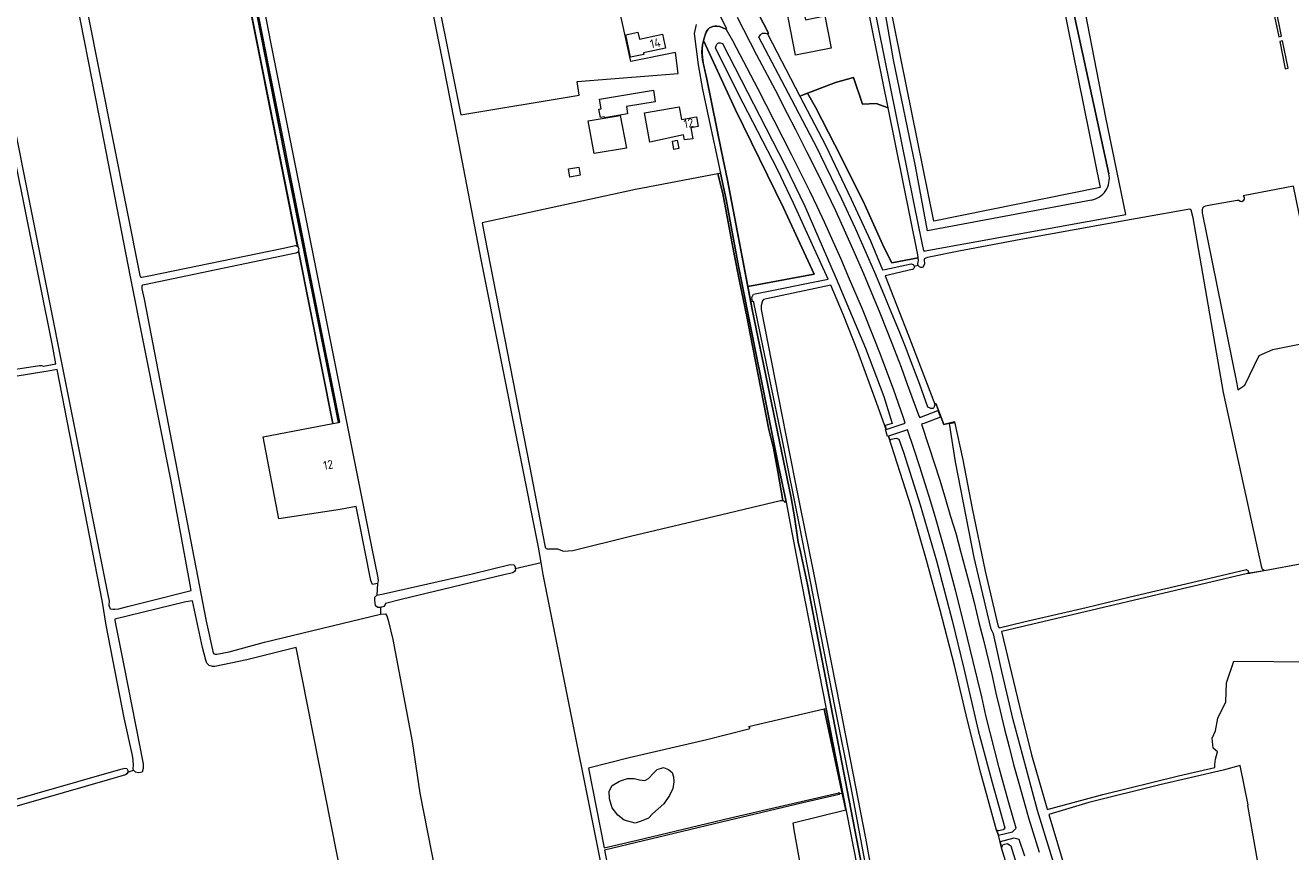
# Model space of a CAD drawing. Header units: metres. Extents: x 209813 to 223847, y 571801 to 587119.
# Tile 367 of 656: x 217443 to 218019, y 577678 to 578054. Entities that reach past the tile are written whole.
import ezdxf
from ezdxf.enums import TextEntityAlignment as Align

# ---------------------------------------------------------------- set-up
doc = ezdxf.new("R2010")
doc.units = ezdxf.units.M
for name, color, linetype, lineweight in [('B-RO-GR-BEPLANTING_CULTUUR_BOSPLANTSOEN-GV', 8, 'Continuous', 0), ('B-RO-GR-BEPLANTING_CULTUUR_ROOS-GV', 8, 'Continuous', 0), ('B-RO-GR-BOUWLAND-GV', 8, 'Continuous', 0), ('B-RO-GR-GRAS-GV', 8, 'Continuous', 0), ('B-RO-OG-BEBOUWING-T18', 8, 'Continuous', 0), ('B-RO-OG-TERREIN_CULTUURSCHEIDING-GV', 8, 'Continuous', 0), ('B-RO-OG-TERREIN_ERF-GV', 8, 'Continuous', 0), ('B-RO-OG-WEG-GV', 8, 'Continuous', 0), ('B-RO-VH-VERHARDING_HALFVERHARDING-GV', 8, 'Continuous', 0)]:
    doc.layers.add(name, color=color, linetype=linetype, lineweight=lineweight)
doc.styles.add('NLCS-ISO-M200-T18', font='txt', dxfattribs={"height": 0.36})

msp = doc.modelspace()

# ---------------------------------------------------------------- linework, layer by layer
at = {"layer": 'B-RO-GR-BEPLANTING_CULTUUR_BOSPLANTSOEN-GV', "flags": 128}
for points in [[(217832.646, 578083.618), (217825.082, 578126.479), (217820.713, 578148.412), (217813.98, 578147.009), (217808.978, 578171.021), (217807.48, 578170.747), (217849.887, 577961.524), (217852.017, 577951.358), (217852.725, 577951.38), (217944.126, 577967.949), (217935.007, 578012.039), (217921.481, 578081.682), (217907.402, 578151.87), (217899.757, 578188.075), (217865.733, 578185.495), (217873.658, 578160.828), (217895.163, 578165.361), (217914.926, 578084.633), (217936.365, 577986.386)], [(217928.431, 577974.424), (217853.811, 577960.488), (217848.33, 577989.838), (217838.406, 578038.203), (217831.705, 578076.786), (217832.371, 578078.987)], [(217799.225, 578023.066), (217795.777, 578021.723), (217807.323, 577999.469), (217819.045, 577974.869), (217827.836, 577955.892), (217833.392, 577942.694), (217834.433, 577942.802), (217846.437, 577945.36)], [(217849.559, 577946.165), (217849.708, 577946.738), (217849.572, 577948.159), (217837.563, 577945.858), (217834.107, 577952.749), (217824.534, 577973.964), (217811.587, 577999.639), (217802.775, 578016.72), (217799.225, 578023.066)], [(217847.797, 577944.341), (217849.573, 577944.818)]]:
    msp.add_lwpolyline(points, dxfattribs=at)
msp.add_lwpolyline([(217751.178, 578042.599), (217751.199, 578040.946), (217751.354, 578039.281), (217751.732, 578036.714), (217753.345, 578029.44), (217759.997, 577996.475), (217762.84, 577983.432), (217772.03, 577935.1), (217802.178, 577940.668), (217788.3, 577970.925), (217766.477, 578015.445), (217751.866, 578047.012), (217751.443, 578045.06), (217751.229, 578043.421)], close=True, dxfattribs=at)
at = {"layer": 'B-RO-GR-BEPLANTING_CULTUUR_BOSPLANTSOEN-GV'}
for points in [[(217846.437, 577945.36, -0.36719), (217847.797, 577944.341)], [(217849.573, 577944.818, -0.2138412), (217849.559, 577946.165)]]:
    msp.add_lwpolyline(points, format="xyb", dxfattribs=at)
at = {"layer": 'B-RO-GR-BEPLANTING_CULTUUR_ROOS-GV', "flags": 128}
for points in [[(218012.147, 578062.508), (218010.895, 578062.197), (218013.693, 578048.691), (218014.897, 578048.962)], [(218017.939, 578034.389), (218015.35, 578046.962), (218014.125, 578046.663), (218016.69, 578034.143)]]:
    msp.add_lwpolyline(points, close=True, dxfattribs=at)
at = {"layer": 'B-RO-GR-BOUWLAND-GV', "flags": 128}
msp.add_lwpolyline([(217508.382, 578229.122), (217509.068, 578228.763), (217509.846, 578227.315), (217509.537, 578226.081), (217508.797, 578225.242), (217499.352, 578218.314), (217489.361, 578211.238), (217481.841, 578206.753), (217475.191, 578203.851), (217466.852, 578201.082), (217456.174, 578198.051), (217444.686, 578195.559), (217444.979, 578193.956), (217458.972, 578122.375), (217495.227, 577940.09), (217495.534, 577939.587), (217495.782, 577939.417), (217496.225, 577939.427), (217499.324, 577939.982), (217559.911, 577952.406), (217566.079, 577953.761), (217567.095, 577953.355), (217525.265, 578163.05), (217511.995, 578232.214)], close=True, dxfattribs=at)
for points in [[(217417.262, 578111.834), (217480.675, 577794.898), (217481.292, 577791.882), (217481.135, 577790.075), (217481.799, 577788.416), (217482.933, 577788.282), (217483.862, 577788.282), (217485.719, 577788.51), (217489.628, 577789.543), (217498.156, 577791.644), (217518.649, 577796.739), (217518.156, 577799.321), (217509.51, 577846.615), (217491.097, 577939.524), (217476.968, 578012.116), (217465.004, 578073.296), (217451.437, 578141.912), (217440.315, 578197.858)], [(217846.85, 577942.782), (217834.553, 577940.027), (217844.823, 577913.614), (217857.1, 577881.645), (217857.571, 577881.827), (217860.058, 577875.518), (217861.261, 577872.34), (217866.173, 577873.525), (217869.837, 577856.305), (217874.162, 577834.131), (217880.017, 577805.67), (217885.974, 577780.447), (217886.511, 577779.798), (217897.605, 577782.49), (217926.084, 577789.104), (217946.065, 577793.871), (217973.975, 577800.479), (217998.967, 577806.418), (217999.836, 577805.765), (217999.957, 577805.058), (217999.499, 577804.483), (218007.057, 577805.864), (218006.381, 577806.299), (218005.961, 577807.201), (217988.623, 577886.927), (217974.695, 577966.303), (217973.777, 577969.874), (217973.171, 577970.375), (217946.645, 577965.557), (217896.311, 577956.489), (217868.102, 577951.262), (217853.841, 577948.317), (217852.355, 577947.776), (217852.344, 577947.182), (217852.461, 577945.475), (217851.919, 577944.104)], [(217891.93, 577665.531), (217887.569, 577679.697), (217886.142, 577685.525), (217885.201, 577687.763), (217878.036, 577713.629), (217871.966, 577737.652), (217866.087, 577762.636), (217859.549, 577787.916), (217853.295, 577810.643), (217846.312, 577834.852), (217838.798, 577858.543), (217836.071, 577867.014), (217835.619, 577866.862), (217834.658, 577870.007), (217835.048, 577870.135), (217830.779, 577881.949), (217822.132, 577905.597), (217815.624, 577922.125), (217809.791, 577935.695), (217780.52, 577929.579), (217779.173, 577929.149), (217778.742, 577928.565), (217778.134, 577926.462)], [(217778.134, 577926.462), (217778.134, 577924.706), (217789.113, 577868.172), (217795.764, 577835.451), (217802.029, 577804.081), (217814.13, 577743.264), (217825.583, 577684.078), (217831.36, 577652.19), (217858.102, 577506.729), (217859.32, 577500.353), (217859.464, 577498.913), (217859.464, 577497.88), (217858.711, 577497.051), (217859.158, 577495.109), (217859.96, 577495.308)], [(217409.191, 577693.37), (217486.562, 577715.474), (217488.415, 577716.018), (217489.371, 577715.818), (217489.808, 577714.987), (217489.808, 577714.12), (217492.387, 577715.109), (217492.286, 577715.864), (217492.286, 577716.255), (217492.329, 577716.861), (217492.189, 577719.702), (217491.924, 577721.688), (217488.15, 577738.806), (217479.937, 577781.088), (217478.306, 577791.432), (217457.591, 577897.394), (217452.675, 577896.517), (217451.609, 577896.231), (217360.151, 577881.366)], [(217611.599, 577542.273), (217566.43, 577770.843), (217561.568, 577769.657), (217543.928, 577765.258), (217529.462, 577762.218), (217528.281, 577762.218), (217526.907, 577762.746), (217525.848, 577763.805), (217525.266, 577765.059), (217523.834, 577770.85), (217519.267, 577792.126), (217516.279, 577791.65), (217483.963, 577783.699), (217483.963, 577783.201), (217488.079, 577761.972), (217496.74, 577717.907), (217496.856, 577715.891), (217496.297, 577714.134), (217494.631, 577713.909), (217493.237, 577714.128), (217492.387, 577715.109)], [(217489.808, 577714.12), (217489.424, 577713.44), (217488.794, 577713.012), (217480.339, 577710.519), (217409.115, 577690.066), (217408.202, 577690.146), (217407.562, 577691.142)]]:
    msp.add_lwpolyline(points, dxfattribs=at)
at = {"layer": 'B-RO-GR-BOUWLAND-GV'}
msp.add_lwpolyline([(217847.797, 577944.341, -0.4040938), (217846.85, 577942.782)], format="xyb", dxfattribs=at)
msp.add_arc((217851.065, 577945.508), 1.644, 204.804174, 309.397209, dxfattribs=at)
at = {"layer": 'B-RO-GR-GRAS-GV', "flags": 128}
for points in [[(217523.587, 578206.98), (217554.782, 578046.332), (217600.805, 577816.684), (217603.63, 577802.517), (217603.714, 577801.215), (217603.419, 577799.937), (217603.104, 577794.618), (217606.209, 577795.285), (217646.52, 577804.322), (217663.925, 577808.615), (217665.596, 577808.492), (217666.141, 577807.471), (217666.185, 577806.85), (217677.979, 577809.51), (217676.734, 577816.484), (217650.724, 577947.349), (217639.844, 578003.537), (217633.659, 578035.225), (217620.251, 578102.128)], [(217365.838, 577886.351), (217449.657, 577899.222), (217450.539, 577899.245), (217451.482, 577898.886), (217457.107, 577899.868), (217455.461, 577908.289), (217414.571, 578111.294)], [(217603.419, 577799.937), (217601.208, 577799.516), (217600.353, 577801.295), (217594.953, 577828.978), (217593.787, 577835.04), (217586.468, 577833.689), (217558.555, 577829.407), (217551.396, 577866.698), (217583.179, 577872.729), (217567.491, 577951.373), (217567.291, 577950.68), (217566.361, 577950.328), (217497.415, 577935.934), (217496.486, 577935.724), (217496.237, 577935.362), (217496.262, 577934.018), (217497.246, 577929.369), (217525.479, 577782.81), (217528.682, 577768.389), (217528.964, 577767.989), (217529.501, 577767.793), (217530.276, 577767.817), (217536.017, 577768.899), (217552.098, 577773.29), (217604.812, 577786.018)], [(217666.185, 577806.85), (217666.229, 577806.222), (217665.825, 577805.394), (217665.121, 577804.882), (217660.896, 577803.948), (217614.311, 577792.689), (217607.086, 577790.936), (217606.988, 577790.43), (217606.366, 577789.497), (217604.788, 577789.086), (217604.812, 577786.018), (217607.134, 577786.195), (217607.657, 577785.264), (217608.513, 577782.668), (217610.371, 577774.575), (217619.281, 577728.044), (217622.735, 577704.632), (217629.784, 577669.124)], [(217713.107, 577632.889), (217678.947, 577804.09), (217677.979, 577809.51)], [(218024.167, 577808.934), (218008.033, 577805.984), (217999.499, 577804.483), (217887.661, 577778.22), (217887.441, 577778.155), (217895.623, 577744.025), (217901.182, 577722.01), (217908.068, 577697.919), (217908.304, 577697.163), (217933.599, 577704.034), (217968.143, 577712.518), (217984.58, 577716.253), (217984.619, 577717.607), (217984.96, 577719.995), (217985.769, 577723.405), (217983.82, 577725.056), (217983.397, 577729.607), (217984.984, 577732.888), (217985.937, 577738.709), (217989.641, 577746.223), (217989.958, 577754.796), (217993.25, 577764.673), (218029.777, 577764.34)], [(217604.788, 577789.086), (217603.585, 577789.086), (217602.548, 577789.864), (217602.219, 577792.447), (217602.259, 577793.81), (217603.104, 577794.618)], [(217813.828, 577704.404), (217815.001, 577704.657), (217806.835, 577742.841), (217772.311, 577734.767)], [(217772.556, 577733.744), (217753.444, 577728.941), (217717.997, 577720.648), (217699.503, 577716.032), (217706.63, 577679.779), (217721.71, 577683.279), (217742.577, 577688.259), (217764.2, 577693.371), (217786.515, 577698.583), (217813.381, 577704.697)], [(217999.708, 577699.222), (217996.212, 577717.191), (217988.365, 577715.139), (217959.639, 577708.381), (217927.202, 577700.311)], [(217813.59, 577704.036), (217797.145, 577700.129), (217760.029, 577691.355), (217706.834, 577678.738), (217711.185, 577656.558), (217716.001, 577632.531), (217746.767, 577639.258), (217782.782, 577646.966), (217799.752, 577650.822), (217793.132, 577687.844), (217792.622, 577691.094), (217804.944, 577694.081), (217816.642, 577696.983), (217815.001, 577704.657)], [(217927.202, 577700.311), (217909.015, 577694.872), (217916.972, 577668.507), (217926.679, 577640.044), (217934.554, 577618.742), (217938.751, 577607.853), (217941.607, 577600.622), (217944.571, 577593.436), (217947.659, 577586.301), (217949.864, 577581.366), (217956.132, 577581.485)], [(218018.714, 577596.394), (218013.181, 577623.251), (218007.871, 577652.62), (217999.697, 577698.997)]]:
    msp.add_lwpolyline(points, dxfattribs=at)
for points in [[(217698.863, 578144.026), (217695.756, 578150.01), (217695.186, 578149.355), (217694.241, 578148.875), (217618.268, 578137.144), (217616.561, 578136.511), (217616.818, 578135.027), (217634.829, 578045.857), (217641.337, 578013.166), (217695.277, 578022.227), (217694.35, 578028.33), (217740.298, 578032.101), (217739.171, 578041.529), (217718.773, 578037.558), (217713.57, 578061.02), (217712.718, 578065.911)], [(217799.225, 578023.066), (217802.775, 578016.72), (217811.587, 577999.639), (217824.534, 577973.964), (217834.107, 577952.749), (217837.563, 577945.858), (217849.572, 577948.159), (217849.446, 577949.48), (217835.96, 578016.342), (217830.403, 578018.395), (217824.214, 578018.117), (217820.176, 578030.16), (217811.911, 578028.008)], [(217785.746, 577851.011), (217783.645, 577861.599), (217781.597, 577870.071), (217773.038, 577913.53), (217771.71, 577920.712), (217768.297, 577937.551), (217765.694, 577950.572), (217760.598, 577977.398), (217758.409, 577986.407), (217720.964, 577979.294), (217651.113, 577964.067), (217652.394, 577957.631), (217672.67, 577853.464), (217679.641, 577817.337), (217679.936, 577816.295), (217680.31, 577815.91), (217680.628, 577815.732), (217685.347, 577815.691), (217688.097, 577814.668), (217692.407, 577815.008), (217718.55, 577821.46), (217746.827, 577828.142), (217786.841, 577837.702), (217787.916, 577837.83)], [(218020.486, 577980.768), (217997.533, 577976.437), (217997.895, 577975.817), (217997.953, 577974.869), (217997.488, 577974.042), (217996.842, 577973.682), (217996.148, 577973.744), (217995.53, 577974.276), (217994.704, 577974.289), (217982.623, 577972.092), (217980.333, 577971.676), (217979.566, 577971.295), (217978.981, 577970.769), (217978.785, 577969.943), (217978.89, 577968.606), (217994.552, 577890.782), (217995.049, 577888.132), (217998.209, 577890.244), (218004.727, 577903.69), (218011.054, 577906.388), (218034.688, 577911.202)], [(217729.151, 577713.656), (217730.691, 577715.353), (217733.642, 577716.336), (217735.872, 577715.409), (217737.55, 577713.949), (217738.261, 577712.095), (217738.419, 577709.807), (217737.957, 577706.72), (217736.396, 577703.551), (217733.728, 577699.779), (217728.694, 577695.151), (217726.876, 577693.215), (217723.495, 577691.803), (217720.77, 577690.946), (217715.724, 577692.257), (217712.798, 577694.525), (217710.275, 577697.903), (217709.014, 577701.954), (217708.862, 577705.483), (217710.326, 577708.155), (217713.606, 577710.122), (217717.2, 577711.296), (217720.228, 577711.296), (217722.75, 577710.691), (217725.223, 577710.439), (217726.888, 577711.246)]]:
    msp.add_lwpolyline(points, close=True, dxfattribs=at)
at = {"layer": 'B-RO-GR-GRAS-GV'}
for points in [[(217772.311, 577734.767, -0.8962474), (217772.556, 577733.744)], [(217999.697, 577698.997, -0.0481338), (217999.708, 577699.222)]]:
    msp.add_lwpolyline(points, format="xyb", dxfattribs=at)
msp.add_arc((217813.484, 577704.365), 0.346, 287.814466, 109.825392, dxfattribs=at)
at = {"layer": 'B-RO-OG-TERREIN_CULTUURSCHEIDING-GV', "flags": 128}
for points in [[(217936.365, 577986.386), (217914.926, 578084.633), (217895.163, 578165.361), (217873.658, 578160.828), (217865.733, 578185.495), (217863.43, 578185.161), (217864.395, 578179.457), (217868.51, 578159.705)], [(217909.881, 578091.134), (217932.369, 577980.233), (217856.671, 577964.884), (217834.183, 578075.784)]]:
    msp.add_lwpolyline(points, dxfattribs=at)
at = {"layer": 'B-RO-OG-TERREIN_CULTUURSCHEIDING-GV'}
msp.add_lwpolyline([(217928.431, 577974.424, 0.4231552), (217936.365, 577986.386)], format="xyb", dxfattribs=at)
at = {"layer": 'B-RO-OG-TERREIN_ERF-GV', "flags": 128}
msp.add_lwpolyline([(217774.619, 578063.559), (217781.424, 578050.334), (217780.972, 578050.102), (217795.777, 578021.723), (217811.911, 578028.008), (217820.176, 578030.16), (217824.214, 578018.117), (217830.403, 578018.395), (217835.96, 578016.342), (217803.925, 578174.623)], dxfattribs=at)
for points in [[(217798.325, 578056.497), (217807.089, 578058.207), (217809.958, 578043.497), (217793.71, 578040.328), (217789.299, 578062.942), (217796.783, 578064.402)], [(217716.516, 578049.647), (217722.002, 578050.792), (217722.665, 578047.618), (217733.176, 578049.853), (217734.499, 578043.489), (217724.511, 578041.462), (217724.673, 578040.686), (217718.65, 578039.429)], [(217704.284, 578015.785), (217705.199, 578015.936), (217704.473, 578020.343), (217729.055, 578024.395), (217729.915, 578019.177), (217716.749, 578017.006), (217717.307, 578013.624), (217706.782, 578011.889), (217706.706, 578012.351), (217704.899, 578012.053)], [(217716.77, 577998.037), (217702.159, 577995.578), (217699.395, 578010.473), (217713.986, 578012.932)], [(217725.039, 578014.103), (217740.764, 578016.91), (217741.799, 578011.108), (217748.6, 578012.322), (217749.388, 578007.906), (217746.031, 578007.307), (217746.927, 578002.287), (217743.203, 578001.867), (217742.802, 578004.119), (217727.412, 578000.806)], [(217737.691, 578001.204), (217739.938, 578001.629), (217740.639, 577997.921), (217738.392, 577997.496)], [(217690.398, 577988.61), (217695.14, 577989.416), (217695.768, 577985.722), (217691.026, 577984.916)]]:
    msp.add_lwpolyline(points, close=True, dxfattribs=at)
at = {"layer": 'B-RO-OG-WEG-GV', "flags": 128}
for points in [[(217585.721, 577873.211), (217586.36, 577873.332), (217574.761, 577930.933), (217523.202, 578189.753), (217506.452, 578279.61), (217486.707, 578378.907), (217486.558, 578380.251), (217486.918, 578381.36), (217487.644, 578382.373), (217485.905, 578383.392), (217485.753, 578383.046), (217485.848, 578378.368), (217488.138, 578364.097), (217518.499, 578211.578), (217561.083, 577995.327)], [(217758.409, 577986.407), (217760.598, 577977.398), (217765.694, 577950.572), (217768.297, 577937.551), (217771.71, 577920.712), (217773.038, 577913.53), (217781.597, 577870.071), (217783.645, 577861.599), (217785.746, 577851.011), (217787.916, 577837.83), (217788.647, 577837.498), (217788.94, 577837.058), (217789.521, 577837.196), (217789.242, 577838.736), (217786.111, 577852.801), (217767.748, 577944.326), (217762.102, 577974.683), (217759.543, 577986.622)], [(217841.111, 577587.472), (217831.188, 577641.631), (217828.819, 577655.362), (217819.04, 577707.24), (217811.641, 577744.174), (217795.739, 577825.834), (217787.623, 577865.763), (217776.448, 577919.734), (217774.698, 577927.826), (217774.731, 577928.363), (217773.357, 577928.119), (217774.015, 577924.655), (217791.821, 577838.928), (217793.343, 577830.276), (217794.972, 577818.783), (217795.999, 577814.46), (217799.154, 577799.474), (217827.327, 577654.06), (217839.766, 577587.226)], [(217894.213, 577688.738), (217890.831, 577700.164), (217888.543, 577708.452), (217886.487, 577716.059), (217884.393, 577723.921), (217880.425, 577740.007), (217878.5, 577748.388), (217874.634, 577764.539), (217870.71, 577780.666), (217866.567, 577797.023), (217862.265, 577812.908), (217857.706, 577829.018), (217855.318, 577837.202), (217852.78, 577845.36), (217850.359, 577853.05), (217847.536, 577861.438), (217844.76, 577869.84), (217836.071, 577867.014), (217836.711, 577865.061), (217837.244, 577865.655), (217839.583, 577866.099), (217840.73, 577865.642), (217842.946, 577859.766), (217850.406, 577835.77), (217857.965, 577810.378), (217864.973, 577783.12), (217870.296, 577761.255), (217876.806, 577733.167), (217883.215, 577709.38), (217888.977, 577688.902), (217888.309, 577687.88), (217886.208, 577687.502), (217885.201, 577687.763), (217886.142, 577685.525), (217892.558, 577687.058)], [(217816.689, 577696.995), (217807.653, 577743.032), (217806.835, 577742.841)]]:
    msp.add_lwpolyline(points, close=True, dxfattribs=at)
for points in [[(217912.589, 577668.636), (217903.922, 577696.767), (217897.086, 577722.227), (217892.771, 577738.029), (217887.617, 577759.996), (217883.907, 577777.04), (217882.851, 577779.281), (217880.304, 577789.319), (217875.048, 577811.797), (217866.608, 577855.311), (217863.796, 577872.782), (217866.225, 577873.31), (217866.173, 577873.525), (217861.261, 577872.34), (217858.6, 577879.163), (217857.571, 577881.827), (217857.1, 577881.645), (217856.88, 577880.589), (217856.789, 577880.297), (217856.665, 577880.019), (217856.522, 577879.804), (217856.349, 577879.649), (217856.141, 577879.562), (217855.9, 577879.54), (217855.632, 577879.572), (217855.34, 577879.65), (217855.029, 577879.765), (217854.033, 577880.238), (217850.276, 577890.55), (217846.416, 577900.823), (217843.747, 577907.635), (217841.017, 577914.423), (217836.866, 577924.583), (217834.077, 577931.347), (217829.839, 577941.47), (217825.503, 577951.553), (217821.019, 577961.569), (217814.801, 577974.815), (217805.288, 577994.596), (217803.734, 577997.734), (217791.988, 578020.073), (217777.084, 578048.56), (217777.44, 578049.151), (217777.821, 578049.684), (217778.028, 578049.911), (217778.25, 578050.102), (217778.491, 578050.249), (217778.752, 578050.348), (217779.033, 578050.399), (217779.33, 578050.411), (217779.642, 578050.389), (217779.965, 578050.341), (217780.972, 578050.102), (217781.424, 578050.334), (217774.619, 578063.559)], [(217767.142, 578057.702), (217776.028, 578040.577), (217784.481, 578024.528), (217789.991, 578013.812), (217793.661, 578006.486), (217798.753, 577996.584), (217803.425, 577987.24), (217807.719, 577978.531), (217811.906, 577969.761), (217815.923, 577960.927), (217820.323, 577951.031), (217824.654, 577941.071), (217828.382, 577932.18), (217831.811, 577923.893), (217835.645, 577914.4), (217838.666, 577906.667), (217841.803, 577898.425), (217844.572, 577890.659), (217849.809, 577876.252), (217850.062, 577876.047), (217850.301, 577875.58), (217858.567, 577878.779), (217859.717, 577875.603), (217852.59, 577872.879), (217851.104, 577872.463), (217854.43, 577862.3), (217857.038, 577854.429), (217859.388, 577846.945), (217862.027, 577838.325), (217864.309, 577830.473), (217866.642, 577822.851), (217868.775, 577814.748), (217873.041, 577798.858), (217875.041, 577791.293), (217877.249, 577782.224), (217879.133, 577774.766), (217883.256, 577757.914), (217884.984, 577750.054), (217886.937, 577742.129), (217888.913, 577733.695), (217891.01, 577725.676), (217893.031, 577717.682), (217895.369, 577709.121), (217897.447, 577701.613), (217899.82, 577693.417), (217904.593, 577677.795)], [(217774.11, 577928.253), (217773.874, 577930.157), (217774.637, 577931.654), (217808.561, 577938.395), (217792.845, 577973.009), (217785.544, 577988.404), (217767.563, 578023.003), (217757.377, 578043.636), (217757.654, 578044.638), (217757.765, 578044.94), (217757.892, 578045.215), (217758.039, 578045.456), (217758.21, 578045.656), (217758.41, 578045.809), (217758.641, 578045.908), (217758.901, 578045.957), (217759.186, 578045.965), (217759.491, 578045.94), (217760.473, 578045.747), (217788.93, 577990.413), (217797.992, 577971.647), (217812.226, 577938.832), (217825.559, 577907.138), (217833.885, 577885.011), (217837.681, 577872.721), (217834.482, 577871.864), (217835.048, 577870.135), (217843.667, 577872.936), (217842.917, 577875.391), (217838.274, 577888.46), (217835.24, 577896.454), (217832.364, 577904.236), (217829.278, 577912.216), (217824.166, 577924.738), (217817.913, 577939.581), (217814.453, 577947.608), (217810.937, 577955.582), (217806.931, 577964.377), (217803.559, 577971.55), (217800.344, 577978.227), (217795.73, 577987.524), (217791.916, 577995.151), (217783.977, 578010.685), (217776.672, 578024.826), (217765.169, 578046.868), (217762.355, 578051.869), (217762.013, 578052.145), (217759.337, 578053.468), (217757.866, 578053.608), (217756.965, 578053.574), (217756.096, 578053.428), (217755.286, 578053.16), (217754.566, 578052.765), (217753.961, 578052.234), (217753.476, 578051.578), (217753.086, 578050.83), (217752.489, 578049.188), (217751.866, 578047.012), (217766.477, 578015.445), (217788.3, 577970.925), (217802.178, 577940.668), (217772.03, 577935.1), (217773.357, 577928.119)], [(217898.111, 577675.96), (217895.577, 577683.53), (217893.105, 577684.071), (217886.87, 577682.504), (217887.569, 577679.697), (217888.214, 577681.305), (217890.252, 577681.71), (217891.713, 577680.624), (217895.236, 577669.267)]]:
    msp.add_lwpolyline(points, dxfattribs=at)
at = {"layer": 'B-RO-VH-VERHARDING_HALFVERHARDING-GV', "flags": 128}
msp.add_lwpolyline([(217585.721, 577873.211), (217561.083, 577995.327), (217518.499, 578211.578), (217488.138, 578364.097), (217485.848, 578378.368), (217485.753, 578383.046), (217485.905, 578383.392), (217482.046, 578384.909), (217481.989, 578383.708), (217483.224, 578376.365), (217486.491, 578359.618), (217509.568, 578244.866), (217525.265, 578163.05), (217567.237, 577953.299), (217567.63, 577952.314), (217567.574, 577951.66), (217567.491, 577951.373), (217583.179, 577872.729)], close=True, dxfattribs=at)
for points in [[(217827.327, 577654.06), (217799.154, 577799.474), (217795.999, 577814.46), (217794.972, 577818.783), (217793.343, 577830.276), (217791.821, 577838.928), (217774.015, 577924.655), (217762.84, 577983.432), (217759.997, 577996.475), (217753.345, 578029.44), (217751.466, 578038.445), (217751.263, 578040.114), (217751.168, 578041.774), (217751.229, 578043.421), (217751.443, 578045.06), (217751.999, 578047.525), (217752.766, 578050.022), (217753.086, 578050.83), (217753.476, 578051.578), (217753.961, 578052.234), (217754.566, 578052.765), (217755.286, 578053.16), (217756.096, 578053.428), (217756.965, 578053.574), (217757.866, 578053.608), (217759.337, 578053.468), (217762.013, 578052.145), (217762.541, 578052.391), (217756.454, 578064.345)], [(217748.587, 578054.292), (217747.581, 578050.303), (217749.413, 578036.002), (217751.387, 578024.681), (217762.102, 577974.683), (217767.748, 577944.326), (217786.111, 577852.801), (217789.242, 577838.736), (217791.619, 577825.625), (217796.605, 577799.316), (217824.807, 577655.614)]]:
    msp.add_lwpolyline(points, dxfattribs=at)

# ---------------------------------------------------------------- texts
at = {"layer": 'B-RO-OG-BEBOUWING-T18', "style": 'NLCS-ISO-M200-T18'}
for s, rotation, p in [('14', 11.7, (217729.921, 578045.857)), ('12', 10.1, (217745.056, 578009.411)), ('12', 9.2, (217581.021, 577853.991))]:
    msp.add_text(s, height=4, rotation=rotation, dxfattribs=at).set_placement(p, align=Align.MIDDLE)

doc.saveas('drawing.dxf')
